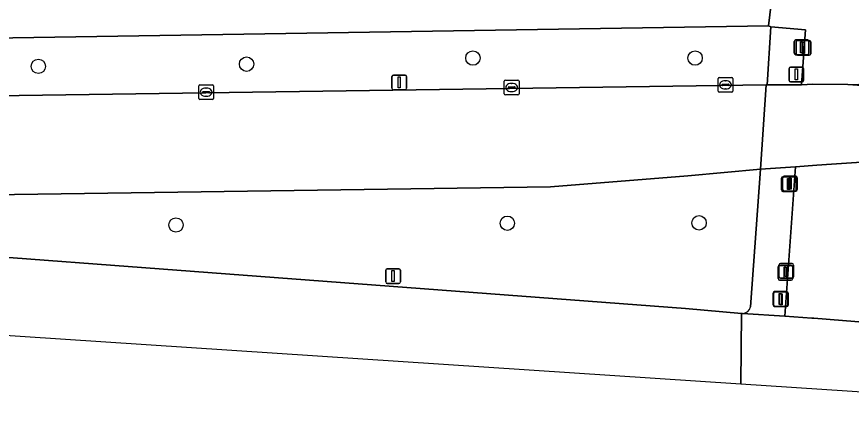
# Model space of a CAD drawing. Extents: x 160732 to 162107, y 387428 to 388479.
# Drawn here: x 161920.8 to 161977.4, y 387430 to 387457 of the extents above; entities that cross this region are included whole.
import ezdxf

# ---------------------------------------------------------------- set-up
doc = ezdxf.new("R2010")
doc.units = 0
for name, color, linetype in [('IMGEO_Berm_groen', 7, 'Continuous'), ('IMGEO_Boom', 7, 'Continuous'), ('IMGEO_Drukknoppaal', 7, 'Continuous'), ('IMGEO_Fietspad_open', 7, 'Continuous'), ('IMGEO_Kolk', 7, 'Continuous'), ('IMGEO_Lichtmast', 7, 'Continuous'), ('IMGEO_Rijbaan_lokaal_gesloten', 7, 'Continuous'), ('IMGEO_Rijbaan_regionaal_gesloten', 7, 'Continuous'), ('IMGEO_Verkeersbordpaal', 7, 'Continuous'), ('IMGEO_Verkeerseiland_groen', 7, 'Continuous'), ('IMGEO_Verkeersregelinstallatiepaal', 7, 'Continuous'), ('IMGEO_Voetpad_open', 7, 'Continuous')]:
    doc.layers.add(name, color=color, linetype=linetype)

msp = doc.modelspace()

# ---------------------------------------------------------------- linework, layer by layer
at = {"layer": 'IMGEO_Berm_groen'}
for points in [[(161900.317, 387451.316), (161905.045, 387451.38), (161906.658, 387451.512), (161971.601, 387452.424), (161971.678, 387452.425), (161971.918, 387456.374)], [(161971.918, 387456.374), (161971.754, 387456.438), (161913.355, 387455.506), (161910.72, 387455.424), (161907.069, 387455.38)]]:
    msp.add_lwpolyline(points, dxfattribs=at)
at = {"layer": 'IMGEO_Boom'}
for centre in [(161936.35, 387453.836), (161951.706, 387454.249), (161966.782, 387454.245), (161922.226, 387453.686), (161954.044, 387443.056), (161967.05, 387443.08), (161931.563, 387442.936)]:
    msp.add_circle(centre, 0.489, dxfattribs=at)
at = {"layer": 'IMGEO_Drukknoppaal'}
for p, q in [((161973.636, 387454.541), (161973.636, 387455.341)), ((161973.636, 387455.341), (161973.636, 387454.541)), ((161973.736, 387455.441), (161974.526, 387455.441)), ((161974.526, 387455.441), (161973.736, 387455.441)), ((161974.626, 387455.341), (161974.626, 387454.541)), ((161974.626, 387454.541), (161974.626, 387455.341)), ((161974.526, 387454.441), (161973.736, 387454.441)), ((161973.736, 387454.441), (161974.526, 387454.441)), ((161972.411, 387439.3), (161972.411, 387440.1)), ((161972.411, 387440.1), (161972.411, 387439.3)), ((161972.511, 387440.2), (161973.301, 387440.2)), ((161973.301, 387440.2), (161972.511, 387440.2)), ((161973.401, 387440.1), (161973.401, 387439.3)), ((161973.401, 387439.3), (161973.401, 387440.1)), ((161973.301, 387439.2), (161972.511, 387439.2)), ((161972.511, 387439.2), (161973.301, 387439.2))]:
    msp.add_line(p, q, dxfattribs=at)
for points in [[(161974.056, 387455.316), (161974.206, 387455.316), (161974.206, 387454.566), (161974.056, 387454.566), (161974.056, 387455.316)], [(161972.831, 387440.075), (161972.981, 387440.075), (161972.981, 387439.325), (161972.831, 387439.325), (161972.831, 387440.075)]]:
    msp.add_lwpolyline(points, dxfattribs=at)
for centre, start, end in [((161973.736, 387455.341), 90, 180), ((161973.736, 387455.341), 90, 180), ((161974.526, 387455.341), 0, 90), ((161974.526, 387455.341), 360, 90), ((161973.736, 387454.541), 180, 270), ((161973.736, 387454.541), 180, 270), ((161974.526, 387454.541), 270, 0), ((161974.526, 387454.541), 270, 0), ((161972.511, 387440.1), 90, 180), ((161972.511, 387440.1), 90, 180), ((161973.301, 387440.1), 0, 90), ((161973.301, 387440.1), 360, 90), ((161972.511, 387439.3), 180, 270), ((161972.511, 387439.3), 180, 270), ((161973.301, 387439.3), 270, 0), ((161973.301, 387439.3), 270, 0)]:
    msp.add_arc(centre, 0.1, start, end, dxfattribs=at)
at = {"layer": 'IMGEO_Fietspad_open'}
for points in [[(161907.069, 387455.38), (161910.72, 387455.424), (161913.355, 387455.506), (161971.754, 387456.438), (161972.114, 387459.444)], [(161973.486, 387459.455), (161972.114, 387459.444), (161971.754, 387456.438), (161971.918, 387456.374), (161974.263, 387456.154), (161973.995, 387452.435), (161974.769, 387452.468), (161977.154, 387452.46)], [(161979.025, 387447.264), (161978.416, 387447.224), (161976.033, 387447.052), (161975.037, 387446.98), (161973.587, 387446.876), (161972.864, 387436.759), (161974.695, 387436.621), (161974.835, 387436.611), (161978.735, 387436.317)]]:
    msp.add_lwpolyline(points, dxfattribs=at)
msp.add_arc((161977.22, 387469.167), 16.707, 269.7746, 279.7461, dxfattribs=at)
at = {"layer": 'IMGEO_Kolk'}
for p, q in [((161953.834, 387451.824), (161953.834, 387452.676)), ((161953.909, 387452.75), (161954.761, 387452.75)), ((161954.322, 387452.53), (161954.347, 387452.53)), ((161954.835, 387452.676), (161954.835, 387451.824)), ((161968.339, 387452.007), (161968.339, 387452.859)), ((161968.414, 387452.933), (161969.266, 387452.933)), ((161968.827, 387452.713), (161968.852, 387452.713)), ((161969.34, 387452.859), (161969.34, 387452.007)), ((161933.106, 387451.508), (161933.106, 387452.36)), ((161933.181, 387452.434), (161934.033, 387452.434)), ((161933.365, 387451.928), (161933.365, 387451.94)), ((161933.408, 387451.977), (161933.806, 387451.977)), ((161933.594, 387452.214), (161933.619, 387452.214)), ((161933.849, 387451.94), (161933.849, 387451.928)), ((161934.107, 387452.36), (161934.107, 387451.508)), ((161954.093, 387452.244), (161954.093, 387452.256)), ((161954.531, 387452.207), (161954.133, 387452.207)), ((161954.136, 387452.293), (161954.534, 387452.293)), ((161954.345, 387451.97), (161954.32, 387451.97)), ((161954.577, 387452.256), (161954.577, 387452.244)), ((161969.266, 387451.933), (161968.414, 387451.933)), ((161968.598, 387452.427), (161968.598, 387452.439)), ((161969.036, 387452.39), (161968.638, 387452.39)), ((161968.641, 387452.476), (161969.039, 387452.476)), ((161968.85, 387452.153), (161968.825, 387452.153)), ((161969.082, 387452.439), (161969.082, 387452.427)), ((161934.033, 387451.434), (161933.181, 387451.434)), ((161933.803, 387451.891), (161933.405, 387451.891)), ((161933.617, 387451.654), (161933.592, 387451.654)), ((161954.761, 387451.75), (161953.909, 387451.75))]:
    msp.add_line(p, q, dxfattribs=at)
for points in [[(161953.834, 387451.824), (161953.834, 387452.676)], [(161953.909, 387452.75), (161954.761, 387452.75)], [(161954.835, 387452.676), (161954.835, 387451.824)], [(161968.339, 387452.007), (161968.339, 387452.859)], [(161968.414, 387452.933), (161969.266, 387452.933)], [(161969.34, 387452.859), (161969.34, 387452.007)], [(161933.106, 387451.508), (161933.106, 387452.36)], [(161933.181, 387452.434), (161934.033, 387452.434)], [(161934.107, 387452.36), (161934.107, 387451.508)], [(161969.266, 387451.933), (161968.414, 387451.933)], [(161934.033, 387451.434), (161933.181, 387451.434)], [(161954.761, 387451.75), (161953.909, 387451.75)]]:
    msp.add_lwpolyline(points, dxfattribs=at)
for centre, radius, start, end in [((161953.911, 387452.674), 0.0765, 91.552, 178.448), ((161953.911, 387452.674), 0.0765, 91.552, 178.448), ((161954.759, 387452.674), 0.0765, 1.552, 88.448), ((161954.759, 387452.674), 0.0765, 1.552, 88.448), ((161968.416, 387452.857), 0.0765, 91.552, 178.448), ((161968.416, 387452.857), 0.0765, 91.552, 178.448), ((161969.264, 387452.857), 0.0765, 1.552, 88.448), ((161969.264, 387452.857), 0.0765, 1.552, 88.448), ((161933.183, 387452.358), 0.0765, 91.552, 178.448), ((161933.183, 387452.358), 0.0765, 91.552, 178.448), ((161933.405, 387451.937), 0.0403, 85.8775, 175.7526), ((161933.402, 387451.927), 0.0366, 178.938, 274.7102), ((161933.806, 387451.934), 0.043, 264.8664, 352.4533), ((161933.81, 387451.939), 0.0386, 1.7309, 96.639), ((161934.031, 387452.358), 0.0765, 1.552, 88.448), ((161934.031, 387452.358), 0.0765, 1.552, 88.448), ((161954.133, 387452.253), 0.0403, 85.8775, 175.7526), ((161954.13, 387452.243), 0.0366, 178.938, 274.7102), ((161954.534, 387452.25), 0.043, 264.8664, 352.4533), ((161954.538, 387452.255), 0.0386, 1.7309, 96.639), ((161968.416, 387452.009), 0.0765, 181.552, 268.448), ((161968.416, 387452.009), 0.0765, 181.552, 268.448), ((161968.638, 387452.436), 0.0403, 85.8775, 175.7526), ((161968.635, 387452.426), 0.0366, 178.938, 274.7102), ((161969.039, 387452.433), 0.043, 264.8664, 352.4533), ((161969.043, 387452.438), 0.0386, 1.7309, 96.639), ((161969.264, 387452.009), 0.0765, 271.552, 358.448), ((161969.264, 387452.009), 0.0765, 271.552, 358.448), ((161933.183, 387451.51), 0.0765, 181.552, 268.448), ((161933.183, 387451.51), 0.0765, 181.552, 268.448), ((161934.031, 387451.51), 0.0765, 271.552, 358.448), ((161934.031, 387451.51), 0.0765, 271.552, 358.448), ((161953.911, 387451.826), 0.0765, 181.552, 268.448), ((161953.911, 387451.826), 0.0765, 181.552, 268.448), ((161954.759, 387451.826), 0.0765, 271.552, 358.448), ((161954.759, 387451.826), 0.0765, 271.552, 358.448)]:
    msp.add_arc(centre, radius, start, end, dxfattribs=at)
for centre, major_axis, ratio, start_param, end_param in [((161954.321, 387452.25), (-0.387, 0.002), 0.722429, 4.712389, 7.853982), ((161954.346, 387452.25), (-0.39, 0.002), 0.717154, 1.570796, 4.712389), ((161968.826, 387452.433), (-0.387, 0.002), 0.722429, 4.712389, 7.853982), ((161968.851, 387452.433), (-0.39, 0.002), 0.717154, 1.570796, 4.712389), ((161933.593, 387451.934), (-0.387, 0.002), 0.722429, 4.712389, 7.853982), ((161933.618, 387451.934), (-0.39, 0.002), 0.717154, 1.570796, 4.712389)]:
    msp.add_ellipse(centre, major_axis=major_axis, ratio=ratio, start_param=start_param, end_param=end_param, dxfattribs=at)
at = {"layer": 'IMGEO_Lichtmast'}
for p, q in [((161973.252, 387453.637), (161974.042, 387453.637)), ((161974.042, 387453.637), (161973.252, 387453.637)), ((161946.312, 387453.096), (161947.102, 387453.096)), ((161947.102, 387453.096), (161946.312, 387453.096)), ((161973.152, 387452.737), (161973.152, 387453.537)), ((161973.152, 387453.537), (161973.152, 387452.737)), ((161974.142, 387453.537), (161974.142, 387452.737)), ((161974.142, 387452.737), (161974.142, 387453.537)), ((161946.212, 387452.196), (161946.212, 387452.996)), ((161946.212, 387452.996), (161946.212, 387452.196)), ((161947.202, 387452.996), (161947.202, 387452.196)), ((161947.202, 387452.196), (161947.202, 387452.996)), ((161974.042, 387452.637), (161973.252, 387452.637)), ((161973.252, 387452.637), (161974.042, 387452.637)), ((161947.102, 387452.096), (161946.312, 387452.096)), ((161946.312, 387452.096), (161947.102, 387452.096))]:
    msp.add_line(p, q, dxfattribs=at)
for points in [[(161973.572, 387453.512), (161973.722, 387453.512), (161973.722, 387452.762), (161973.572, 387452.762), (161973.572, 387453.512)], [(161946.632, 387452.971), (161946.782, 387452.971), (161946.782, 387452.221), (161946.632, 387452.221), (161946.632, 387452.971)]]:
    msp.add_lwpolyline(points, dxfattribs=at)
for centre, start, end in [((161973.252, 387453.537), 90, 180), ((161973.252, 387453.537), 90, 180), ((161974.042, 387453.537), 0, 90), ((161974.042, 387453.537), 360, 90), ((161946.312, 387452.996), 90, 180), ((161946.312, 387452.996), 90, 180), ((161947.102, 387452.996), 0, 90), ((161947.102, 387452.996), 360, 90), ((161973.252, 387452.737), 180, 270), ((161973.252, 387452.737), 180, 270), ((161974.042, 387452.737), 270, 0), ((161974.042, 387452.737), 270, 0), ((161946.312, 387452.196), 180, 270), ((161946.312, 387452.196), 180, 270), ((161947.102, 387452.196), 270, 0), ((161947.102, 387452.196), 270, 0)]:
    msp.add_arc(centre, 0.1, start, end, dxfattribs=at)
at = {"layer": 'IMGEO_Rijbaan_lokaal_gesloten'}
for points in [[(161882.662, 387444.469), (161956.978, 387445.529), (161966.292, 387446.256), (161971.21, 387446.725), (161971.601, 387452.424), (161906.658, 387451.512), (161905.045, 387451.38), (161900.317, 387451.316), (161892.177, 387451.199), (161891.764, 387451.197), (161889.525, 387451.153), (161888.438, 387451.228), (161842.138, 387450.606), (161832.238, 387450.829), (161822.478, 387451.284), (161781.109, 387454.277), (161780.722, 387448.281), (161782.869, 387448.151)], [(162001.414, 387444.155), (162002.458, 387444.178), (162003.765, 387444.168), (162004.406, 387450.525), (162000.091, 387450.905), (161977.154, 387452.46), (161974.769, 387452.468), (161973.995, 387452.435), (161971.678, 387452.425), (161971.601, 387452.424), (161971.21, 387446.725), (161973.587, 387446.876), (161975.037, 387446.98), (161976.033, 387447.052), (161978.416, 387447.224), (161979.025, 387447.264), (161980.359, 387447.353), (161985.573, 387447.76), (161984.731, 387436.832)], [(161782.772, 387446.228), (161780.64, 387446.311), (161780.561, 387444.674), (161846.102, 387440.347), (161969.89, 387432.173)], [(161969.89, 387432.173), (161969.94, 387436.949), (161966.122, 387437.267), (161882.687, 387443.56)], [(161983.694, 387435.918), (161981.099, 387436.118), (161978.735, 387436.317), (161974.835, 387436.611), (161974.695, 387436.621), (161972.864, 387436.759), (161970.001, 387436.944), (161969.94, 387436.949), (161969.89, 387432.173), (162002.181, 387430.041)]]:
    msp.add_lwpolyline(points, dxfattribs=at)
at = {"layer": 'IMGEO_Rijbaan_regionaal_gesloten'}
msp.add_lwpolyline([(161977.154, 387452.46), (162000.091, 387450.905), (161998.188, 387451.196)], dxfattribs=at)
msp.add_arc((161977.22, 387469.167), 16.707, 269.7746, 279.7461, dxfattribs=at)
at = {"layer": 'IMGEO_Verkeersbordpaal'}
for p, q in [((161945.796, 387439.075), (161945.796, 387439.875)), ((161945.796, 387439.875), (161945.796, 387439.075)), ((161945.896, 387439.975), (161946.686, 387439.975)), ((161946.686, 387439.975), (161945.896, 387439.975)), ((161946.786, 387439.875), (161946.786, 387439.075)), ((161946.786, 387439.075), (161946.786, 387439.875)), ((161946.686, 387438.975), (161945.896, 387438.975)), ((161945.896, 387438.975), (161946.686, 387438.975))]:
    msp.add_line(p, q, dxfattribs=at)
msp.add_lwpolyline([(161946.216, 387439.85), (161946.366, 387439.85), (161946.366, 387439.1), (161946.216, 387439.1), (161946.216, 387439.85)], dxfattribs=at)
for centre, start, end in [((161945.896, 387439.875), 90, 180), ((161945.896, 387439.875), 90, 180), ((161946.686, 387439.875), 0, 90), ((161946.686, 387439.875), 360, 90), ((161945.896, 387439.075), 180, 270), ((161945.896, 387439.075), 180, 270), ((161946.686, 387439.075), 270, 0), ((161946.686, 387439.075), 270, 0)]:
    msp.add_arc(centre, 0.1, start, end, dxfattribs=at)
at = {"layer": 'IMGEO_Verkeerseiland_groen'}
for points in [[(161971.21, 387446.725), (161966.292, 387446.256), (161956.978, 387445.529), (161882.662, 387444.469)], [(161970.53, 387437.389), (161971.21, 387446.725)], [(161882.687, 387443.56), (161966.122, 387437.267), (161969.94, 387436.949), (161970.001, 387436.944)]]:
    msp.add_lwpolyline(points, dxfattribs=at)
msp.add_arc((161970.015, 387437.464), 0.52, 268.4107, 351.731, dxfattribs=at)
at = {"layer": 'IMGEO_Verkeersregelinstallatiepaal'}
for p, q in [((161973.509, 387454.574), (161973.509, 387455.374)), ((161973.509, 387455.374), (161973.509, 387454.574)), ((161973.609, 387455.474), (161974.399, 387455.474)), ((161974.399, 387455.474), (161973.609, 387455.474)), ((161974.499, 387455.374), (161974.499, 387454.574)), ((161974.499, 387454.574), (161974.499, 387455.374)), ((161974.399, 387454.474), (161973.609, 387454.474)), ((161973.609, 387454.474), (161974.399, 387454.474)), ((161972.637, 387445.307), (161972.637, 387446.107)), ((161972.637, 387446.107), (161972.637, 387445.307)), ((161972.72, 387445.333), (161972.72, 387446.133)), ((161972.72, 387446.133), (161972.72, 387445.333)), ((161972.737, 387446.207), (161973.527, 387446.207)), ((161973.527, 387446.207), (161972.737, 387446.207)), ((161972.82, 387446.233), (161973.61, 387446.233)), ((161973.61, 387446.233), (161972.82, 387446.233)), ((161973.627, 387446.107), (161973.627, 387445.307)), ((161973.627, 387445.307), (161973.627, 387446.107)), ((161973.71, 387446.133), (161973.71, 387445.333)), ((161973.71, 387445.333), (161973.71, 387446.133)), ((161973.527, 387445.207), (161972.737, 387445.207)), ((161972.737, 387445.207), (161973.527, 387445.207)), ((161973.61, 387445.233), (161972.82, 387445.233)), ((161972.82, 387445.233), (161973.61, 387445.233)), ((161972.472, 387439.422), (161972.472, 387440.222)), ((161972.472, 387440.222), (161972.472, 387439.422)), ((161972.572, 387440.322), (161973.362, 387440.322)), ((161973.362, 387440.322), (161972.572, 387440.322)), ((161973.462, 387440.222), (161973.462, 387439.422)), ((161973.462, 387439.422), (161973.462, 387440.222)), ((161973.362, 387439.322), (161972.572, 387439.322)), ((161972.572, 387439.322), (161973.362, 387439.322)), ((161972.175, 387438.423), (161972.965, 387438.423)), ((161972.965, 387438.423), (161972.175, 387438.423)), ((161972.208, 387438.406), (161972.998, 387438.406)), ((161972.998, 387438.406), (161972.208, 387438.406)), ((161972.075, 387437.523), (161972.075, 387438.323)), ((161972.075, 387438.323), (161972.075, 387437.523)), ((161972.108, 387437.506), (161972.108, 387438.306)), ((161972.108, 387438.306), (161972.108, 387437.506)), ((161973.065, 387438.323), (161973.065, 387437.523)), ((161973.065, 387437.523), (161973.065, 387438.323)), ((161973.098, 387438.306), (161973.098, 387437.506)), ((161973.098, 387437.506), (161973.098, 387438.306)), ((161972.965, 387437.423), (161972.175, 387437.423)), ((161972.175, 387437.423), (161972.965, 387437.423)), ((161972.998, 387437.406), (161972.208, 387437.406)), ((161972.208, 387437.406), (161972.998, 387437.406))]:
    msp.add_line(p, q, dxfattribs=at)
for points in [[(161973.929, 387455.349), (161974.079, 387455.349), (161974.079, 387454.599), (161973.929, 387454.599), (161973.929, 387455.349)], [(161973.057, 387446.082), (161973.207, 387446.082), (161973.207, 387445.332), (161973.057, 387445.332), (161973.057, 387446.082)], [(161973.14, 387446.108), (161973.29, 387446.108), (161973.29, 387445.358), (161973.14, 387445.358), (161973.14, 387446.108)], [(161972.892, 387440.197), (161973.042, 387440.197), (161973.042, 387439.447), (161972.892, 387439.447), (161972.892, 387440.197)], [(161972.495, 387438.298), (161972.645, 387438.298), (161972.645, 387437.548), (161972.495, 387437.548), (161972.495, 387438.298)], [(161972.528, 387438.281), (161972.678, 387438.281), (161972.678, 387437.531), (161972.528, 387437.531), (161972.528, 387438.281)]]:
    msp.add_lwpolyline(points, dxfattribs=at)
for centre, start, end in [((161973.609, 387455.374), 90, 180), ((161973.609, 387455.374), 90, 180), ((161974.399, 387455.374), 0, 90), ((161974.399, 387455.374), 360, 90), ((161973.609, 387454.574), 180, 270), ((161973.609, 387454.574), 180, 270), ((161974.399, 387454.574), 270, 0), ((161974.399, 387454.574), 270, 0), ((161972.737, 387446.107), 90, 180), ((161972.737, 387446.107), 90, 180), ((161972.82, 387446.133), 90, 180), ((161972.82, 387446.133), 90, 180), ((161973.527, 387446.107), 0, 90), ((161973.527, 387446.107), 360, 90), ((161973.61, 387446.133), 0, 90), ((161973.61, 387446.133), 360, 90), ((161972.737, 387445.307), 180, 270), ((161972.737, 387445.307), 180, 270), ((161972.82, 387445.333), 180, 270), ((161972.82, 387445.333), 180, 270), ((161973.527, 387445.307), 270, 0), ((161973.527, 387445.307), 270, 0), ((161973.61, 387445.333), 270, 0), ((161973.61, 387445.333), 270, 0), ((161972.572, 387440.222), 90, 180), ((161972.572, 387440.222), 90, 180), ((161973.362, 387440.222), 0, 90), ((161973.362, 387440.222), 360, 90), ((161972.572, 387439.422), 180, 270), ((161972.572, 387439.422), 180, 270), ((161973.362, 387439.422), 270, 0), ((161973.362, 387439.422), 270, 0), ((161972.175, 387438.323), 90, 180), ((161972.175, 387438.323), 90, 180), ((161972.208, 387438.306), 90, 180), ((161972.208, 387438.306), 90, 180), ((161972.965, 387438.323), 0, 90), ((161972.965, 387438.323), 360, 90), ((161972.998, 387438.306), 0, 90), ((161972.998, 387438.306), 360, 90), ((161972.175, 387437.523), 180, 270), ((161972.175, 387437.523), 180, 270), ((161972.208, 387437.506), 180, 270), ((161972.208, 387437.506), 180, 270), ((161972.965, 387437.523), 270, 0), ((161972.965, 387437.523), 270, 0), ((161972.998, 387437.506), 270, 0), ((161972.998, 387437.506), 270, 0)]:
    msp.add_arc(centre, 0.1, start, end, dxfattribs=at)
at = {"layer": 'IMGEO_Voetpad_open'}
msp.add_lwpolyline([(161971.918, 387456.374), (161971.678, 387452.425), (161973.995, 387452.435), (161974.263, 387456.154)], close=True, dxfattribs=at)
for points in [[(161970.001, 387436.944), (161972.864, 387436.759), (161973.587, 387446.876)], [(161973.587, 387446.876), (161971.21, 387446.725), (161970.53, 387437.389)]]:
    msp.add_lwpolyline(points, dxfattribs=at)
msp.add_arc((161970.015, 387437.464), 0.52, 268.4107, 351.731, dxfattribs=at)

doc.saveas('drawing.dxf')
